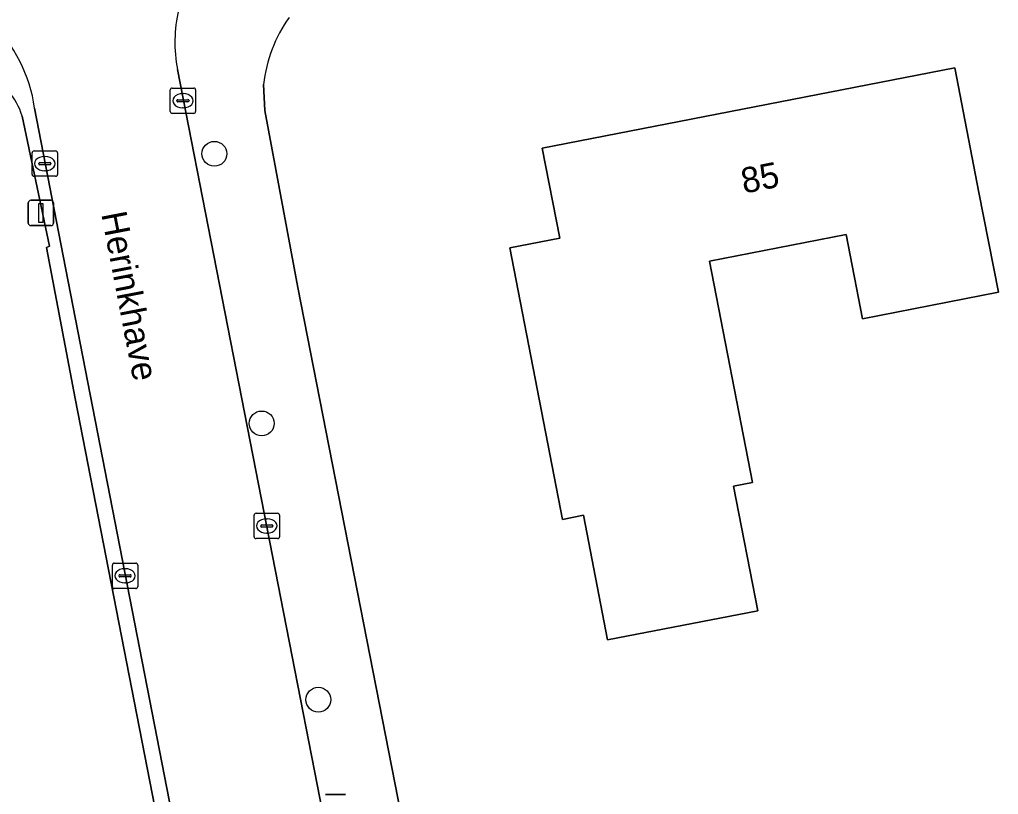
# Model space of a CAD drawing. Extents: x 157648 to 158502, y 379212 to 380938.
# Drawn here: x 158140.2 to 158178.75, y 380258.86 to 380289.38 of the extents above; entities that cross this region are included whole.
import ezdxf

# ---------------------------------------------------------------- set-up
doc = ezdxf.new("R2010")
doc.units = 0
for name, color, linetype in [('IMGEO_Boom', 7, 'Continuous'), ('IMGEO_Erf', 7, 'Continuous'), ('IMGEO_Kolk', 7, 'Continuous'), ('IMGEO_Lichtmast', 7, 'Continuous'), ('IMGEO_Openbare_ruimte_label', 7, 'Continuous'), ('IMGEO_Pand', 7, 'Continuous'), ('IMGEO_Pand_nummerreeks', 7, 'Continuous'), ('IMGEO_Rijbaan_lokaal_open', 7, 'Continuous'), ('IMGEO_Voetpad_open', 7, 'Continuous')]:
    doc.layers.add(name, color=color, linetype=linetype)

msp = doc.modelspace()

# ---------------------------------------------------------------- linework, layer by layer
at = {"layer": 'IMGEO_Boom'}
for centre in [(158147.871, 380284.095), (158149.735, 380273.476), (158151.964, 380262.593)]:
    msp.add_circle(centre, 0.489, dxfattribs=at)
at = {"layer": 'IMGEO_Erf'}
msp.add_lwpolyline([(158178.751, 380278.643), (158173.402, 380277.602), (158172.757, 380280.919), (158167.365, 380279.869), (158169.061, 380271.152), (158168.315, 380271.007), (158169.27, 380266.099), (158163.36, 380264.958), (158162.408, 380269.857), (158161.583, 380269.696), (158159.502, 380280.386), (158161.475, 380280.77), (158160.784, 380284.321), (158177.03, 380287.484), (158177.985, 380282.577)], close=True, dxfattribs=at)
for points in [[(158149.807, 380286.831), (158149.852, 380285.801), (158151.156, 380278.824), (158164.365, 380211.386)], [(158155.336, 380208.246), (158152.854, 380220.868), (158152.603, 380220.841), (158151.881, 380224.509), (158152.119, 380224.558), (158142.387, 380274.463), (158141.254, 380280.411), (158141.375, 380280.459), (158140.296, 380285.582)]]:
    msp.add_lwpolyline(points, dxfattribs=at)
for centre, radius, start, end in [((158155.415, 380286.209), 5.642, 144.6991, 173.666), ((158137.895, 380284.892), 2.498, 16.0293, 67.251)]:
    msp.add_arc(centre, radius, start, end, dxfattribs=at)
at = {"layer": 'IMGEO_Kolk'}
for p, q in [((158146.205, 380286.685), (158147.057, 380286.685)), ((158146.13, 380285.759), (158146.13, 380286.611)), ((158146.618, 380286.465), (158146.643, 380286.465)), ((158147.131, 380286.611), (158147.131, 380285.759)), ((158146.389, 380286.179), (158146.389, 380286.191)), ((158146.827, 380286.142), (158146.429, 380286.142)), ((158146.432, 380286.228), (158146.83, 380286.228)), ((158146.641, 380285.905), (158146.616, 380285.905)), ((158146.873, 380286.191), (158146.873, 380286.179)), ((158147.057, 380285.685), (158146.205, 380285.685)), ((158140.692, 380283.285), (158140.692, 380284.137)), ((158140.767, 380284.211), (158141.619, 380284.211)), ((158141.18, 380283.991), (158141.205, 380283.991)), ((158141.693, 380284.137), (158141.693, 380283.285)), ((158140.951, 380283.705), (158140.951, 380283.717)), ((158141.389, 380283.668), (158140.991, 380283.668)), ((158140.994, 380283.754), (158141.392, 380283.754)), ((158141.435, 380283.717), (158141.435, 380283.705)), ((158141.619, 380283.211), (158140.767, 380283.211)), ((158141.203, 380283.431), (158141.178, 380283.431)), ((158149.435, 380269.013), (158149.435, 380269.865)), ((158149.51, 380269.939), (158150.362, 380269.939)), ((158149.923, 380269.719), (158149.948, 380269.719)), ((158150.436, 380269.865), (158150.436, 380269.013)), ((158149.694, 380269.433), (158149.694, 380269.445)), ((158150.132, 380269.396), (158149.734, 380269.396)), ((158149.737, 380269.482), (158150.135, 380269.482)), ((158150.178, 380269.445), (158150.178, 380269.433)), ((158150.362, 380268.939), (158149.51, 380268.939)), ((158149.946, 380269.159), (158149.921, 380269.159)), ((158143.853, 380267.047), (158143.853, 380267.899)), ((158143.928, 380267.973), (158144.78, 380267.973)), ((158144.341, 380267.753), (158144.366, 380267.753)), ((158144.854, 380267.899), (158144.854, 380267.047)), ((158144.112, 380267.467), (158144.112, 380267.479)), ((158144.55, 380267.43), (158144.152, 380267.43)), ((158144.155, 380267.516), (158144.553, 380267.516)), ((158144.596, 380267.479), (158144.596, 380267.467)), ((158144.78, 380266.973), (158143.928, 380266.973)), ((158144.364, 380267.193), (158144.339, 380267.193))]:
    msp.add_line(p, q, dxfattribs=at)
for points in [[(158146.205, 380286.685), (158147.057, 380286.685)], [(158146.13, 380285.759), (158146.13, 380286.611)], [(158147.131, 380286.611), (158147.131, 380285.759)], [(158147.057, 380285.685), (158146.205, 380285.685)], [(158140.692, 380283.285), (158140.692, 380284.137)], [(158140.767, 380284.211), (158141.619, 380284.211)], [(158141.693, 380284.137), (158141.693, 380283.285)], [(158141.619, 380283.211), (158140.767, 380283.211)], [(158149.435, 380269.013), (158149.435, 380269.865)], [(158149.51, 380269.939), (158150.362, 380269.939)], [(158150.436, 380269.865), (158150.436, 380269.013)], [(158150.362, 380268.939), (158149.51, 380268.939)], [(158143.853, 380267.047), (158143.853, 380267.899)], [(158143.928, 380267.973), (158144.78, 380267.973)], [(158144.854, 380267.899), (158144.854, 380267.047)], [(158144.78, 380266.973), (158143.928, 380266.973)]]:
    msp.add_lwpolyline(points, dxfattribs=at)
for centre, radius, start, end in [((158146.207, 380286.609), 0.0765, 91.552, 178.448), ((158146.207, 380286.609), 0.0765, 91.552, 178.448), ((158147.055, 380286.609), 0.0765, 1.552, 88.448), ((158147.055, 380286.609), 0.0765, 1.552, 88.448), ((158146.429, 380286.188), 0.0403, 85.8775, 175.7526), ((158146.426, 380286.178), 0.0366, 178.938, 274.7102), ((158146.83, 380286.185), 0.043, 264.8664, 352.4533), ((158146.834, 380286.19), 0.0386, 1.7309, 96.639), ((158146.207, 380285.761), 0.0765, 181.552, 268.448), ((158146.207, 380285.761), 0.0765, 181.552, 268.448), ((158147.055, 380285.761), 0.0765, 271.552, 358.448), ((158147.055, 380285.761), 0.0765, 271.552, 358.448), ((158140.769, 380284.135), 0.0765, 91.552, 178.448), ((158140.769, 380284.135), 0.0765, 91.552, 178.448), ((158141.617, 380284.135), 0.0765, 1.552, 88.448), ((158141.617, 380284.135), 0.0765, 1.552, 88.448), ((158140.991, 380283.714), 0.0403, 85.8775, 175.7526), ((158140.988, 380283.704), 0.0366, 178.938, 274.7102), ((158141.392, 380283.711), 0.043, 264.8664, 352.4533), ((158141.396, 380283.716), 0.0386, 1.7309, 96.639), ((158140.769, 380283.287), 0.0765, 181.552, 268.448), ((158140.769, 380283.287), 0.0765, 181.552, 268.448), ((158141.617, 380283.287), 0.0765, 271.552, 358.448), ((158141.617, 380283.287), 0.0765, 271.552, 358.448), ((158149.512, 380269.863), 0.0765, 91.552, 178.448), ((158149.512, 380269.863), 0.0765, 91.552, 178.448), ((158150.36, 380269.863), 0.0765, 1.552, 88.448), ((158150.36, 380269.863), 0.0765, 1.552, 88.448), ((158149.734, 380269.442), 0.0403, 85.8775, 175.7526), ((158149.731, 380269.432), 0.0366, 178.938, 274.7102), ((158150.135, 380269.439), 0.043, 264.8664, 352.4533), ((158150.139, 380269.444), 0.0386, 1.7309, 96.639), ((158149.512, 380269.015), 0.0765, 181.552, 268.448), ((158149.512, 380269.015), 0.0765, 181.552, 268.448), ((158150.36, 380269.015), 0.0765, 271.552, 358.448), ((158150.36, 380269.015), 0.0765, 271.552, 358.448), ((158143.93, 380267.897), 0.0765, 91.552, 178.448), ((158143.93, 380267.897), 0.0765, 91.552, 178.448), ((158144.778, 380267.897), 0.0765, 1.552, 88.448), ((158144.778, 380267.897), 0.0765, 1.552, 88.448), ((158144.152, 380267.476), 0.0403, 85.8775, 175.7526), ((158144.149, 380267.466), 0.0366, 178.938, 274.7102), ((158144.553, 380267.473), 0.043, 264.8664, 352.4533), ((158144.557, 380267.478), 0.0386, 1.7309, 96.639), ((158143.93, 380267.049), 0.0765, 181.552, 268.448), ((158143.93, 380267.049), 0.0765, 181.552, 268.448), ((158144.778, 380267.049), 0.0765, 271.552, 358.448), ((158144.778, 380267.049), 0.0765, 271.552, 358.448)]:
    msp.add_arc(centre, radius, start, end, dxfattribs=at)
for centre, major_axis, ratio, start_param, end_param in [((158146.617, 380286.185), (-0.387, 0.002), 0.722429, 4.712389, 7.853982), ((158146.642, 380286.185), (-0.39, 0.002), 0.717154, 1.570796, 4.712389), ((158141.179, 380283.711), (-0.387, 0.002), 0.722429, 4.712389, 7.853982), ((158141.204, 380283.711), (-0.39, 0.002), 0.717154, 1.570796, 4.712389), ((158149.922, 380269.439), (-0.387, 0.002), 0.722429, 4.712389, 7.853982), ((158149.947, 380269.439), (-0.39, 0.002), 0.717154, 1.570796, 4.712389), ((158144.34, 380267.473), (-0.387, 0.002), 0.722429, 4.712389, 7.853982), ((158144.365, 380267.473), (-0.39, 0.002), 0.717154, 1.570796, 4.712389)]:
    msp.add_ellipse(centre, major_axis=major_axis, ratio=ratio, start_param=start_param, end_param=end_param, dxfattribs=at)
at = {"layer": 'IMGEO_Lichtmast'}
for p, q in [((158140.541, 380281.366), (158140.541, 380282.166)), ((158140.541, 380282.166), (158140.541, 380281.366)), ((158140.641, 380282.266), (158141.431, 380282.266)), ((158141.431, 380282.266), (158140.641, 380282.266)), ((158141.531, 380282.166), (158141.531, 380281.366)), ((158141.531, 380281.366), (158141.531, 380282.166)), ((158141.431, 380281.266), (158140.641, 380281.266)), ((158140.641, 380281.266), (158141.431, 380281.266)), ((158152.244, 380258.863), (158153.034, 380258.863)), ((158153.034, 380258.863), (158152.244, 380258.863))]:
    msp.add_line(p, q, dxfattribs=at)
msp.add_lwpolyline([(158140.961, 380282.141), (158141.111, 380282.141), (158141.111, 380281.391), (158140.961, 380281.391), (158140.961, 380282.141)], dxfattribs=at)
for centre, start, end in [((158140.641, 380282.166), 90, 180), ((158140.641, 380282.166), 90, 180), ((158141.431, 380282.166), 0, 90), ((158141.431, 380282.166), 360, 90), ((158140.641, 380281.366), 180, 270), ((158140.641, 380281.366), 180, 270), ((158141.431, 380281.366), 270, 0), ((158141.431, 380281.366), 270, 0)]:
    msp.add_arc(centre, 0.1, start, end, dxfattribs=at)
at = {"layer": 'IMGEO_Pand'}
msp.add_lwpolyline([(158177.985, 380282.577), (158177.03, 380287.484), (158160.784, 380284.321), (158161.475, 380280.77), (158159.502, 380280.386), (158161.583, 380269.696), (158162.408, 380269.857), (158163.36, 380264.958), (158169.27, 380266.099), (158168.315, 380271.007), (158169.061, 380271.152), (158167.365, 380279.869), (158172.757, 380280.919), (158173.402, 380277.602), (158178.751, 380278.643)], close=True, dxfattribs=at)
at = {"layer": 'IMGEO_Rijbaan_lokaal_open'}
for points in [[(158157.34, 380231.523), (158156.436, 380236.131), (158146.416, 380287.415)], [(158140.788, 380285.896), (158141.818, 380280.546), (158142.979, 380274.611), (158148.242, 380247.584), (158149.491, 380241.169), (158152.719, 380224.655), (158153.44, 380220.98), (158155.93, 380208.328)]]:
    msp.add_lwpolyline(points, dxfattribs=at)
for centre, radius, start, end in [((158152.129, 380288.493), 5.813, 167.3624, 190.6873), ((158135.065, 380285.115), 5.776, 7.7723, 46.3909)]:
    msp.add_arc(centre, radius, start, end, dxfattribs=at)
at = {"layer": 'IMGEO_Voetpad_open'}
for points in [[(158146.416, 380287.415), (158156.436, 380236.131), (158157.34, 380231.523), (158161.502, 380210.338)], [(158151.156, 380278.824), (158149.852, 380285.801), (158149.807, 380286.831)], [(158148.242, 380247.584), (158142.979, 380274.611), (158141.818, 380280.546), (158140.788, 380285.896)], [(158140.296, 380285.582), (158141.375, 380280.459), (158141.254, 380280.411), (158142.387, 380274.463), (158152.119, 380224.558), (158151.881, 380224.509), (158152.603, 380220.841), (158152.854, 380220.868), (158155.336, 380208.246)], [(158164.365, 380211.386), (158151.156, 380278.824)]]:
    msp.add_lwpolyline(points, dxfattribs=at)
for centre, radius, start, end in [((158152.129, 380288.493), 5.813, 167.3624, 190.6873), ((158155.415, 380286.209), 5.642, 144.6991, 173.666), ((158135.065, 380285.115), 5.776, 7.7723, 46.3909), ((158137.895, 380284.892), 2.498, 16.0293, 67.251)]:
    msp.add_arc(centre, radius, start, end, dxfattribs=at)

# ---------------------------------------------------------------- texts
at = {"layer": 'IMGEO_Openbare_ruimte_label'}
msp.add_text('Herinkhave', height=1, rotation=280.8942, dxfattribs=at).set_placement((158143.412, 380281.729))
at = {"layer": 'IMGEO_Pand_nummerreeks'}
msp.add_text('85', height=1, rotation=11.0173, dxfattribs=at).set_placement((158168.723, 380282.525))

doc.saveas('drawing.dxf')
